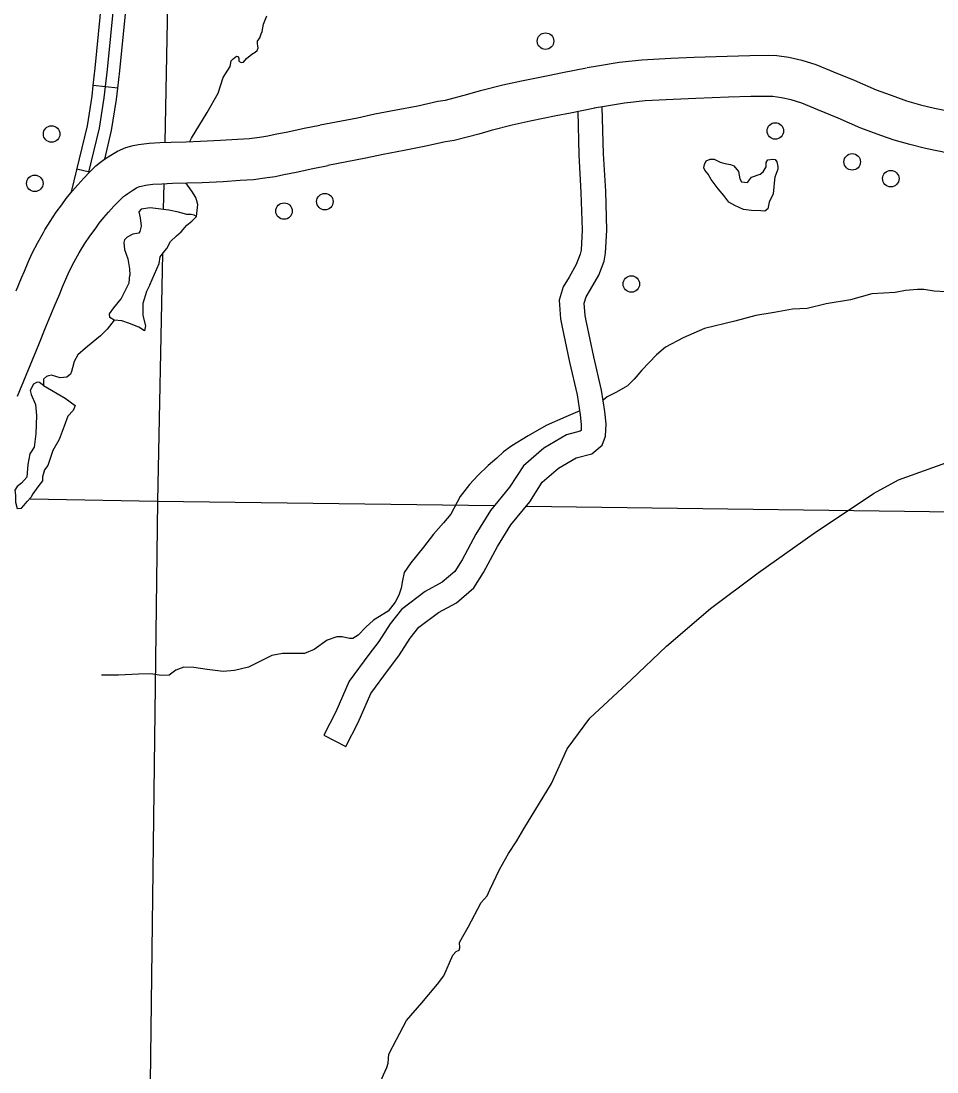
# Model space of a CAD drawing. Extents: x 1369979 to 1371646, y 379997 to 381064.
# Drawn here: x 1370599.4 to 1370664.4, y 380384.3 to 380459 of the extents above; entities that cross this region are included whole.
import ezdxf

# ---------------------------------------------------------------- set-up
doc = ezdxf.new("R2010")
doc.units = 0
doc.layers.add('R_Border Notes', color=7, linetype='Continuous')

msp = doc.modelspace()

# ---------------------------------------------------------------- linework, layer by layer
at = {"layer": 'R_Border Notes'}
for p, q in [((1370606.26, 380454.227), (1370604.514, 380454.431)), ((1370604.24, 380448.254), (1370603.355, 380448.466))]:
    msp.add_line(p, q, dxfattribs=at)
for points in [[(1370609.953, 380468.804), (1370609.585, 380450.387)], [(1370604.21, 380448.262), (1370604.958, 380451.385), (1370605.296, 380453.547), (1370605.53, 380455.553), (1370605.999, 380460.342)], [(1370604.514, 380454.431), (1370604.656, 380455.647), (1370605.128, 380460.472), (1370605.165, 380460.656)], [(1370606.26, 380454.227), (1370606.404, 380455.46), (1370606.869, 380460.213), (1370606.889, 380460.31)], [(1370611.495, 380450.686), (1370612.615, 380452.493), (1370613.374, 380453.883), (1370613.732, 380454.988), (1370614.248, 380455.776), (1370614.32, 380456.164), (1370614.449, 380456.321), (1370614.678, 380456.493), (1370614.778, 380456.479), (1370614.85, 380456.364), (1370614.864, 380456.149), (1370615.007, 380456.049), (1370615.193, 380456.077), (1370615.408, 380456.336), (1370615.767, 380456.651), (1370616.01, 380456.794), (1370616.153, 380456.909), (1370616.225, 380457.096), (1370616.196, 380457.21), (1370616.168, 380457.397), (1370616.182, 380457.569), (1370616.34, 380457.798), (1370616.44, 380458.085), (1370616.512, 380458.257), (1370616.612, 380458.788), (1370616.841, 380459.361)], [(1370639.594, 380455.692), (1370640.32, 380455.818), (1370641.862, 380456.078), (1370643.477, 380456.244), (1370645.542, 380456.356), (1370647.189, 380456.435), (1370649.542, 380456.514), (1370651.158, 380456.562), (1370652.476, 380456.578), (1370653.059, 380456.558), (1370653.928, 380456.429), (1370654.853, 380456.227), (1370655.844, 380455.909), (1370657.09, 380455.401), (1370658.566, 380454.797), (1370660.128, 380454.116), (1370661.44, 380453.632), (1370662.281, 380453.336), (1370663.27, 380453.056), (1370664.265, 380452.803), (1370665.806, 380452.498)], [(1370620.621, 380451.615), (1370623.28, 380452.13), (1370624.52, 380452.397), (1370626.033, 380452.691), (1370627.556, 380452.986), (1370628.989, 380453.297), (1370629.534, 380453.386), (1370631.126, 380453.796), (1370632.007, 380454.056), (1370633.604, 380454.461), (1370634.934, 380454.752), (1370636.815, 380455.132), (1370637.842, 380455.336), (1370639.553, 380455.684)], [(1370602.973, 380446.871), (1370604.095, 380451.555), (1370604.425, 380453.666), (1370604.514, 380454.431)], [(1370605.336, 380449.19), (1370605.82, 380451.214), (1370606.167, 380453.428), (1370606.26, 380454.227)], [(1370665.248, 380449.622), (1370663.619, 380449.945), (1370662.51, 380450.226), (1370661.395, 380450.543), (1370660.447, 380450.875), (1370659.035, 380451.397), (1370657.426, 380452.098), (1370655.982, 380452.689), (1370654.842, 380453.154), (1370654.092, 380453.394), (1370653.399, 380453.546), (1370652.793, 380453.636), (1370652.444, 380453.648), (1370651.219, 380453.633), (1370649.634, 380453.586), (1370647.309, 380453.508), (1370645.692, 380453.43), (1370643.706, 380453.322), (1370642.255, 380453.174), (1370640.815, 380452.931), (1370640.096, 380452.806)], [(1370640.138, 380452.814), (1370638.42, 380452.463), (1370637.391, 380452.259), (1370635.536, 380451.885), (1370634.277, 380451.61), (1370632.782, 380451.23), (1370631.905, 380450.971), (1370630.138, 380450.517), (1370629.538, 380450.418), (1370628.145, 380450.116), (1370626.591, 380449.814), (1370625.107, 380449.527), (1370623.867, 380449.26), (1370621.178, 380448.738)], [(1370638.922, 380452.563), (1370638.999, 380449.487), (1370639.155, 380446.828), (1370639.232, 380444.167), (1370639.158, 380442.721), (1370639.106, 380442.435), (1370638.821, 380441.712), (1370638.312, 380440.814), (1370637.895, 380440.128), (1370637.609, 380439.162), (1370637.702, 380437.858), (1370637.816, 380437.26)], [(1370639.543, 380437.589), (1370639.448, 380438.085), (1370639.385, 380438.969), (1370639.516, 380439.41), (1370639.828, 380439.923), (1370640.412, 380440.953), (1370640.804, 380441.95), (1370640.908, 380442.518), (1370640.991, 380444.147), (1370640.911, 380446.905), (1370640.755, 380449.561), (1370640.672, 380452.907)], [(1370599.027, 380439.828), (1370599.425, 380440.757), (1370599.619, 380441.231), (1370599.884, 380441.86), (1370600.183, 380442.501), (1370600.573, 380443.257), (1370600.967, 380443.981), (1370601.073, 380444.16), (1370601.443, 380444.761), (1370601.873, 380445.427), (1370602.286, 380445.954), (1370602.585, 380446.391), (1370603.035, 380446.94), (1370603.416, 380447.372), (1370603.834, 380447.841), (1370604.267, 380448.281), (1370604.697, 380448.703), (1370605.017, 380448.968), (1370605.32, 380449.18), (1370605.767, 380449.473), (1370606.23, 380449.755), (1370606.838, 380450.024), (1370607.351, 380450.155), (1370607.732, 380450.237), (1370608.474, 380450.33), (1370609.242, 380450.373), (1370610.043, 380450.405), (1370611.11, 380450.429), (1370612.135, 380450.46), (1370613.556, 380450.529), (1370614.756, 380450.615), (1370615.609, 380450.667), (1370616.491, 380450.781), (1370616.905, 380450.834), (1370617.426, 380450.956), (1370618.33, 380451.14), (1370619.505, 380451.383), (1370620.602, 380451.611)], [(1370611.361, 380450.436), (1370611.495, 380450.686)], [(1370652.922, 380447.951), (1370652.807, 380446.736), (1370652.511, 380446.129), (1370652.437, 380445.655), (1370652.215, 380445.492), (1370651.919, 380445.507), (1370651.268, 380445.551), (1370650.705, 380445.61), (1370650.084, 380445.892), (1370649.669, 380446.129), (1370649.299, 380446.603), (1370648.899, 380447.092), (1370648.411, 380447.743), (1370648.189, 380448.129), (1370647.952, 380448.395), (1370647.878, 380448.573), (1370647.923, 380448.81), (1370648.056, 380449.062), (1370648.337, 380449.195), (1370648.618, 380449.18), (1370649.048, 380448.973), (1370649.373, 380448.869), (1370649.773, 380448.81), (1370650.01, 380448.721), (1370650.335, 380448.306), (1370650.439, 380447.788), (1370650.557, 380447.566), (1370650.972, 380447.536), (1370651.268, 380447.906), (1370651.874, 380448.114), (1370652.096, 380448.277), (1370652.318, 380448.647), (1370652.304, 380448.943), (1370652.422, 380449.136), (1370652.777, 380449.18), (1370652.94, 380449.166), (1370653.073, 380448.988), (1370653.147, 380448.662), (1370653.132, 380448.469), (1370652.925, 380447.906)], [(1370599.133, 380432.352), (1370600.644, 380436.024), (1370601.146, 380437.28), (1370601.728, 380438.693), (1370602.127, 380439.624), (1370602.325, 380440.108), (1370602.563, 380440.673), (1370602.813, 380441.21), (1370603.161, 380441.884), (1370603.514, 380442.531), (1370603.58, 380442.643), (1370603.923, 380443.2), (1370604.262, 380443.727), (1370604.65, 380444.221), (1370604.931, 380444.632), (1370605.266, 380445.041), (1370605.607, 380445.427), (1370605.974, 380445.838), (1370606.337, 380446.208), (1370606.66, 380446.525), (1370606.795, 380446.636), (1370606.963, 380446.754), (1370607.332, 380446.995), (1370607.591, 380447.153), (1370607.8, 380447.246), (1370608.024, 380447.303), (1370608.224, 380447.346), (1370608.738, 380447.411), (1370609.383, 380447.446), (1370610.135, 380447.477), (1370611.187, 380447.5), (1370612.25, 380447.532), (1370613.732, 380447.604), (1370614.95, 380447.691), (1370615.886, 380447.749), (1370616.866, 380447.876), (1370617.426, 380447.948), (1370618.051, 380448.093), (1370618.92, 380448.27), (1370620.099, 380448.514), (1370621.197, 380448.742)], [(1370609.526, 380447.452), (1370609.489, 380445.608)], [(1370611.838, 380445.113), (1370611.939, 380445.968), (1370611.81, 380446.455), (1370611.509, 380446.914), (1370611.082, 380447.497)], [(1370608.529, 380440.252), (1370608.873, 380441.026), (1370609.202, 380441.786), (1370609.26, 380442.245), (1370609.489, 380442.546), (1370609.747, 380442.847), (1370609.99, 380443.335), (1370610.42, 380443.751), (1370610.75, 380444.023), (1370611.165, 380444.511), (1370611.523, 380444.783), (1370611.752, 380445.013), (1370611.838, 380445.113), (1370611.681, 380445.199), (1370611.466, 380445.257), (1370611.165, 380445.257), (1370610.578, 380445.414), (1370609.876, 380445.558), (1370608.558, 380445.73), (1370607.913, 380445.644), (1370607.741, 380445.443), (1370607.856, 380445.027), (1370607.927, 380444.439), (1370607.813, 380444.052), (1370607.755, 380443.923), (1370607.326, 380443.866), (1370606.925, 380443.651), (1370606.724, 380443.464), (1370606.681, 380443.263), (1370606.738, 380442.761), (1370606.968, 380442.102), (1370607.096, 380441.399), (1370607.111, 380440.955)], [(1370609.426, 380442.473), (1370609.075, 380424.903)], [(1370608.529, 380440.252), (1370608.3, 380439.783), (1370608.028, 380438.937), (1370608.042, 380438.091), (1370608.228, 380437.36), (1370608.157, 380437.001), (1370607.741, 380437.245), (1370607.096, 380437.503), (1370606.552, 380437.704), (1370605.993, 380437.747), (1370605.692, 380437.948), (1370605.664, 380438.206), (1370605.979, 380438.622), (1370606.495, 380439.267), (1370607.068, 380440.414), (1370607.111, 380440.955)], [(1370663.065, 380439.935), (1370662.198, 380439.847), (1370661.473, 380439.713), (1370659.815, 380439.624), (1370658.305, 380439.195), (1370656.574, 380438.913), (1370655.227, 380438.573), (1370654.191, 380438.543), (1370652.874, 380438.306), (1370651.571, 380438.084), (1370650.091, 380437.669)], [(1370665.063, 380439.773), (1370664.249, 380439.817), (1370663.509, 380439.921), (1370663.065, 380439.935)], [(1370605.993, 380437.747), (1370605.492, 380437.12), (1370605.019, 380436.633), (1370604.503, 380436.202), (1370603.959, 380435.758), (1370603.415, 380435.299), (1370603.157, 380434.826), (1370603.028, 380434.367), (1370602.97, 380434.094), (1370602.899, 380433.908), (1370602.627, 380433.693), (1370602.168, 380433.664), (1370601.552, 380433.836), (1370601.323, 380433.808), (1370601.18, 380433.75), (1370600.979, 380433.55), (1370600.979, 380433.119)], [(1370650.091, 380437.669), (1370647.92, 380437.15), (1370646.41, 380436.499), (1370645.152, 380435.832), (1370644.531, 380435.284), (1370643.48, 380434.203), (1370642.932, 380433.566), (1370642.459, 380433.091), (1370641.674, 380432.632), (1370641.023, 380432.306), (1370640.725, 380432.063)], [(1370637.819, 380437.243), (1370638.342, 380434.764), (1370638.884, 380432.44), (1370639.109, 380431.037), (1370639.178, 380430.342), (1370639.162, 380429.914), (1370639.101, 380429.865), (1370638.128, 380429.597), (1370636.527, 380428.665), (1370635.068, 380427.408), (1370634.089, 380425.885), (1370632.73, 380424.228), (1370631.697, 380422.541), (1370630.709, 380420.72), (1370630.196, 380419.894), (1370629.303, 380419.131), (1370628.079, 380418.467), (1370626.396, 380417.211), (1370625.597, 380416.174), (1370624.789, 380414.923), (1370624.077, 380413.994), (1370622.685, 380412.108), (1370621.746, 380409.933), (1370620.892, 380408.273), (1370622.455, 380407.469)], [(1370622.455, 380407.469), (1370623.336, 380409.182), (1370624.219, 380411.226), (1370625.482, 380412.937), (1370626.227, 380413.91), (1370627.034, 380415.159), (1370627.64, 380415.947), (1370629.029, 380416.983), (1370630.304, 380417.674), (1370631.545, 380418.735), (1370632.229, 380419.837), (1370633.22, 380421.663), (1370634.165, 380423.207), (1370635.513, 380424.849), (1370636.408, 380426.243), (1370637.552, 380427.227), (1370638.815, 380427.963), (1370639.924, 380428.268), (1370640.672, 380428.877), (1370640.906, 380429.521), (1370640.94, 380430.396), (1370640.853, 380431.264), (1370640.61, 380432.779), (1370640.058, 380435.145), (1370639.539, 380437.606)], [(1370600.979, 380433.119), (1370600.692, 380433.314), (1370600.521, 380433.357), (1370600.277, 380433.214), (1370600.033, 380432.755), (1370600.091, 380432.483), (1370600.42, 380431.766), (1370600.492, 380430.991), (1370600.435, 380429.672), (1370600.32, 380428.74), (1370600.019, 380428.252), (1370599.862, 380427.492), (1370599.79, 380426.603)], [(1370600.979, 380433.119), (1370602.526, 380432.21), (1370603.228, 380431.694), (1370603.085, 380431.335), (1370602.698, 380430.934), (1370602.455, 380430.231), (1370602.082, 380429.285), (1370601.652, 380428.482), (1370601.28, 380427.435), (1370601.051, 380427.111), (1370600.907, 380426.618), (1370600.907, 380426.331), (1370600.578, 380425.901), (1370600.22, 380425.427), (1370600.076, 380425.155)], [(1370639.067, 380431.3), (1370638.082, 380430.892), (1370636.676, 380430.269), (1370635.404, 380429.529), (1370634.234, 380428.833), (1370633.642, 380428.403), (1370633.184, 380427.959)], [(1370659.93, 380425.437), (1370661.72, 380426.399), (1370665.063, 380427.613), (1370669.324, 380428.798), (1370671.839, 380429.42), (1370672.045, 380429.478)], [(1370633.184, 380427.959), (1370632.565, 380427.433), (1370631.84, 380426.707), (1370631.233, 380426.085), (1370630.582, 380425.225), (1370629.901, 380423.981), (1370629.383, 380423.344), (1370628.687, 380422.559), (1370627.977, 380421.626), (1370627.074, 380420.515)], [(1370599.79, 380426.603), (1370599.406, 380426.179), (1370599.105, 380425.935), (1370598.933, 380425.677), (1370598.99, 380425.318), (1370598.99, 380424.817), (1370599.119, 380424.372), (1370599.406, 380424.401), (1370599.592, 380424.587), (1370599.807, 380424.874), (1370600.076, 380425.155)], [(1370600.022, 380425.051), (1370609.075, 380424.903)], [(1370645.225, 380414.597), (1370648.361, 380417.263), (1370651.734, 380419.81), (1370655.64, 380422.564), (1370659.93, 380425.437)], [(1370609.075, 380424.903), (1370608.293, 380362.985)], [(1370609.075, 380424.903), (1370633.016, 380424.578)], [(1370635.265, 380424.547), (1370671.094, 380424.061)], [(1370627.074, 380420.515), (1370626.6, 380419.827), (1370626.482, 380419.25), (1370626.393, 380418.716), (1370626.216, 380418.213), (1370625.949, 380417.724), (1370625.461, 380417.072), (1370624.41, 380416.45), (1370623.877, 380415.946), (1370623.33, 380415.383), (1370622.945, 380415.146), (1370622.723, 380415.131), (1370622.19, 380415.265), (1370621.805, 380415.265), (1370621.124, 380415.013)], [(1370621.124, 380415.013), (1370620.195, 380414.352), (1370619.529, 380414.071), (1370618.878, 380414.071), (1370617.945, 380414.085), (1370617.19, 380413.937), (1370616.258, 380413.463), (1370615.533, 380413.093), (1370614.541, 380412.856), (1370613.742, 380412.797)], [(1370635.105, 380401.611), (1370637.058, 380404.839), (1370638.183, 380407.297), (1370639.78, 380409.489), (1370642.71, 380412.199), (1370645.225, 380414.597)], [(1370613.742, 380412.797), (1370612.607, 380412.945), (1370611.645, 380413.078), (1370610.949, 380413.093), (1370610.387, 380412.9), (1370609.898, 380412.53), (1370609.351, 380412.5), (1370608.581, 380412.619), (1370607.723, 380412.604), (1370606.302, 380412.53), (1370605.103, 380412.545)], [(1370632.675, 380397.294), (1370633.367, 380398.725), (1370634.003, 380399.865), (1370634.61, 380400.768), (1370635.105, 380401.611)], [(1370631.151, 380394.644), (1370632.068, 380396.391), (1370632.483, 380396.85), (1370632.675, 380397.294)], [(1370626.062, 380386.665), (1370626.757, 380388.003), (1370627.852, 380389.261), (1370628.962, 380390.594), (1370629.405, 380391.186), (1370630.042, 380392.637), (1370630.293, 380392.904), (1370630.515, 380392.993), (1370630.545, 380393.171), (1370630.53, 380393.556), (1370630.752, 380393.978), (1370631.151, 380394.644)], [(1370624.139, 380379.962), (1370624.094, 380380.594), (1370624.242, 380381.468), (1370624.494, 380382.356), (1370624.804, 380383.408), (1370625.367, 380384.666), (1370625.455, 380384.977), (1370625.5, 380385.614), (1370626.062, 380386.665)]]:
    msp.add_lwpolyline(points, dxfattribs=at)
for centre in [(1370636.636, 380457.572), (1370601.553, 380450.972), (1370652.96, 380451.194), (1370658.419, 380448.996), (1370661.162, 380447.803), (1370600.359, 380447.469), (1370620.963, 380446.173), (1370618.065, 380445.5), (1370642.735, 380440.319)]:
    msp.add_circle(centre, 0.586, dxfattribs=at)

doc.saveas('drawing.dxf')
